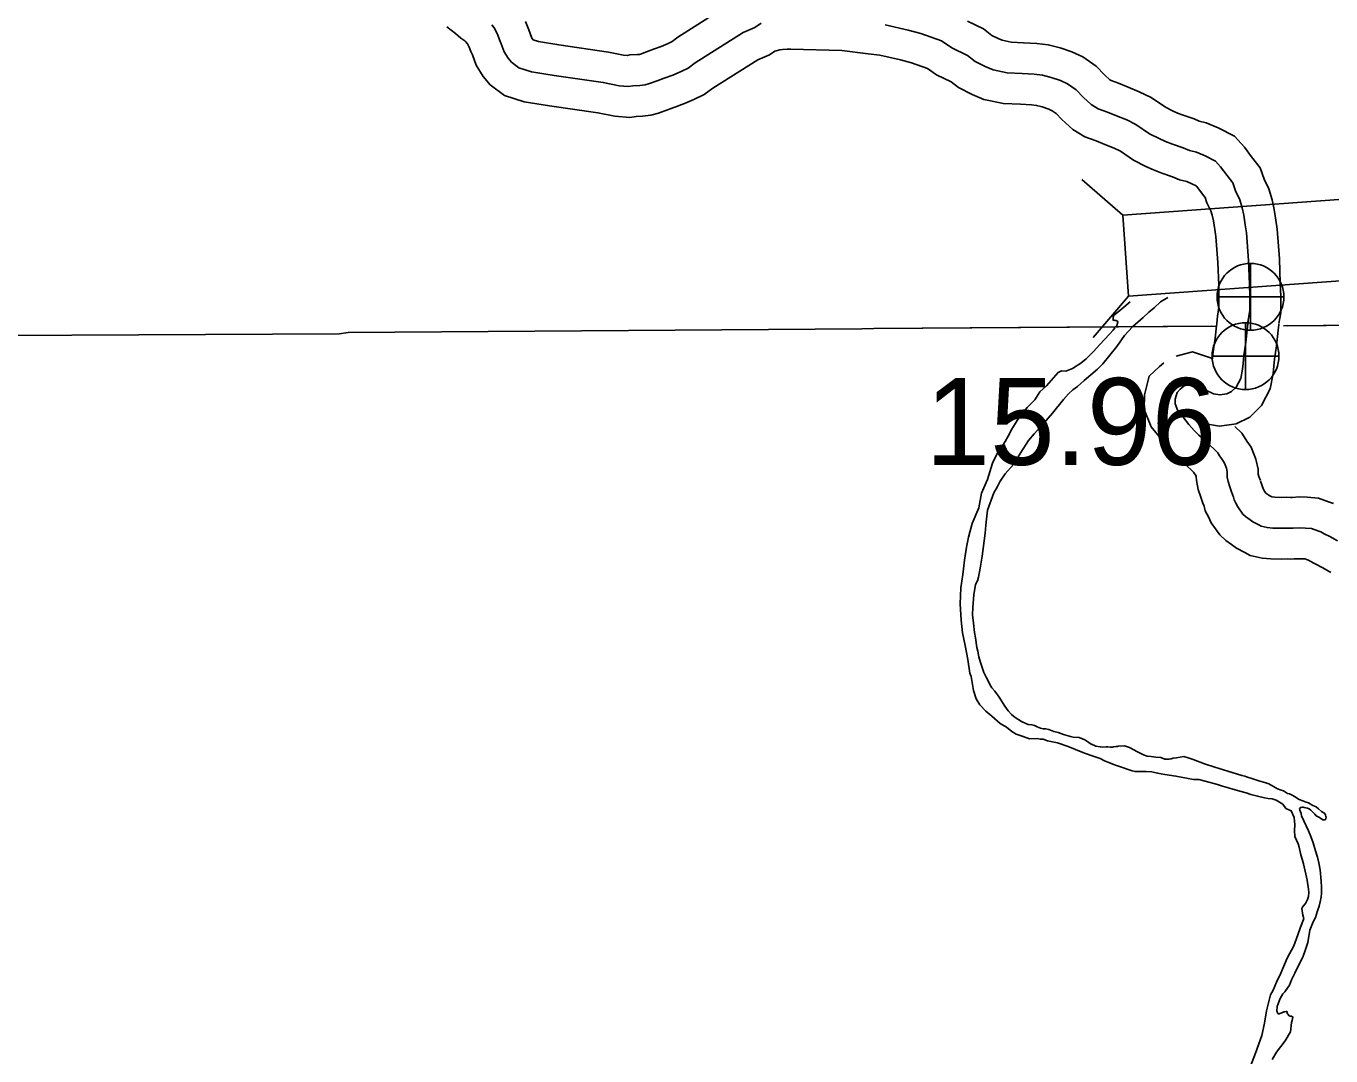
# Model space of a CAD drawing. Extents: x -83719 to 153526, y -11835 to 11446.
# Drawn here: x 14454.2 to 14665.7, y -1311.4 to -1144.4 of the extents above; entities that cross this region are included whole.
import ezdxf

# ---------------------------------------------------------------- set-up
doc = ezdxf.new("R2010")
doc.units = 0
for name, color, linetype in [('Level 10', 7, 'Continuous'), ('Level 2', 7, 'Continuous'), ('Level 20', 7, 'Continuous'), ('Level 25', 7, 'Continuous'), ('Level 26', 7, 'Continuous'), ('Level 58', 7, 'Continuous'), ('Level 59', 7, 'Continuous'), ('Level 9', 7, 'Continuous')]:
    doc.layers.add(name, color=color, linetype=linetype)

msp = doc.modelspace()

# ---------------------------------------------------------------- linework, layer by layer
at = {"layer": 'Level 10'}
for points in [[(14535.15, -1143.68), (14535.57, -1144.75), (14535.88, -1145.46), (14536.19, -1146.37), (14536.38, -1146.66), (14537.26, -1146.94), (14540.56, -1147.49), (14548.59, -1148.63), (14551.02, -1149.12), (14551.66, -1149.17), (14552.07, -1149.11), (14553.23, -1149.06), (14553.62, -1149.01), (14553.8, -1148.96), (14554.78, -1148.6), (14555.92, -1148.19), (14557.14, -1147.73), (14558.27, -1147.24), (14558.93, -1146.92), (14559.84, -1146.25), (14568.13, -1140.99)], [(14606.76, -1143.62), (14609.4, -1144.89), (14610.75, -1145.93), (14611.76, -1146.46), (14612.41, -1146.72), (14613.87, -1147.04), (14615.86, -1147.12), (14618, -1147.24), (14619.86, -1147.44), (14621.79, -1147.97), (14623.68, -1148.61), (14625.45, -1149.42), (14627.63, -1150.93), (14629.05, -1152.4), (14629.84, -1153.13), (14630.08, -1153.27), (14631.27, -1153.7), (14632.82, -1154.35), (14634.62, -1155.08), (14636.57, -1156.02), (14638.86, -1157.57), (14639.99, -1158.17), (14640.79, -1158.52), (14641.71, -1158.88), (14643.49, -1159.47), (14644.32, -1159.82), (14645.45, -1160.1), (14647.4, -1160.91), (14650.05, -1162.3), (14651.65, -1164.04), (14652.83, -1165.6), (14654.23, -1167.43), (14654.85, -1169.23), (14655.63, -1170.82), (14656.13, -1172.62), (14656.49, -1174.14), (14656.73, -1175.91), (14656.97, -1177.36), (14657.32, -1182.18), (14657.48, -1186.12), (14657.54, -1188.22), (14657.54, -1190.91), (14657.25, -1192.65)], [(14522.38, -1144.57), (14523.83, -1145.65), (14524.68, -1146.37), (14525.34, -1146.83), (14525.48, -1146.96), (14525.71, -1147.24), (14525.77, -1147.32), (14526.04, -1147.84), (14526.31, -1148.55), (14526.56, -1149.1), (14527.14, -1150.78), (14528.3, -1152.58), (14529.4, -1153.93), (14531.75, -1155.69), (14534.94, -1156.69), (14539.04, -1157.37), (14546.88, -1158.49), (14549.65, -1159.05), (14552.08, -1159.23), (14553.07, -1159.07), (14554.1, -1159.03), (14555.44, -1158.85), (14556.71, -1158.54), (14558.19, -1158), (14559.36, -1157.58), (14560.92, -1157), (14562.44, -1156.33), (14564.09, -1155.54), (14565.49, -1154.51), (14572.78, -1149.88), (14574.71, -1149.07), (14575.58, -1148.49), (14575.76, -1148.43), (14576.39, -1148.26), (14576.78, -1148.21), (14577.57, -1148.18), (14578.17, -1148.19), (14586.43, -1148.4), (14590.68, -1148.91), (14592.56, -1149.15), (14595.93, -1149.92), (14597.69, -1150.41), (14600.3, -1151.33), (14601.76, -1152.32), (14604.14, -1153.46), (14605.34, -1154.38), (14607.55, -1155.54), (14609.44, -1156.31), (14612.59, -1156.99), (14615.39, -1157.11), (14617.18, -1157.21), (14617.99, -1157.3), (14618.86, -1157.54), (14619.98, -1157.92), (14620.48, -1158.15), (14621.13, -1158.59), (14622.06, -1159.56), (14623.84, -1161.2), (14625.81, -1162.36), (14627.63, -1163.02), (14629.02, -1163.6), (14630.57, -1164.22), (14631.56, -1164.71), (14633.71, -1166.16), (14635.66, -1167.19), (14636.94, -1167.75), (14638.29, -1168.29), (14639.99, -1168.85), (14641.16, -1169.34), (14642.31, -1169.63), (14643.16, -1169.98), (14643.86, -1170.35), (14643.96, -1170.45), (14644.88, -1171.67), (14645.3, -1172.21), (14645.59, -1173.06), (14646.24, -1174.39), (14646.44, -1175.11), (14646.65, -1175.98), (14646.84, -1177.42), (14647.03, -1178.55), (14647.34, -1182.74), (14647.49, -1186.46), (14647.54, -1188.36), (14647.54, -1190.07), (14647.31, -1191.47), (14647.17, -1192.64), (14647.13, -1193.09)], [(14647.13, -1193.01), (14646.91, -1195.05), (14646.6, -1197.27), (14646.51, -1198.33), (14643.25, -1197.24), (14640.61, -1197.94)], [(14657.23, -1192.78), (14657.21, -1192.86), (14657.11, -1193.75), (14656.84, -1196.28), (14656.54, -1198.41), (14656.44, -1199.57), (14656.32, -1200.78), (14655.82, -1203.26), (14654.42, -1205.96), (14652.53, -1207.83), (14650.31, -1208.93), (14647.6, -1209.29), (14645.08, -1208.85), (14644.15, -1208.4)], [(14638.61, -1199), (14637.89, -1199.63), (14636.25, -1201.21), (14635.47, -1204.22), (14635.4, -1206.61), (14636.54, -1209.39), (14637.84, -1210.97), (14638.82, -1212.19), (14639.83, -1213.37), (14640.84, -1214.4), (14641.8, -1215.26), (14642.33, -1215.7)], [(14654.25, -1218.12), (14653.99, -1217.47), (14653.87, -1217.08), (14653.91, -1216.29), (14653.53, -1214.62), (14653.15, -1213.65), (14652.74, -1212.7), (14652.07, -1211.75), (14651.88, -1211.45), (14651.26, -1210.45), (14650.13, -1209.35)], [(14644.94, -1221.77), (14644.57, -1220.83), (14644.15, -1219.54), (14643.87, -1218.08), (14643.86, -1217.45), (14643.76, -1217.31), (14643.41, -1216.77), (14642.05, -1215.45)], [(14666.07, -1221.84), (14665.26, -1221.57), (14663.65, -1220.97), (14661.81, -1220.81), (14660.52, -1220.78), (14659.4, -1220.84), (14659.2, -1220.84), (14658.54, -1220.81), (14657.61, -1220.86), (14656.58, -1220.82), (14656.12, -1220.78), (14656.1, -1220.78), (14655.66, -1220.56), (14655.59, -1220.5), (14655.14, -1220.17), (14654.91, -1219.84), (14654.77, -1219.56), (14654.29, -1218.24)], [(14665.69, -1233.01), (14664.35, -1232.29), (14663.1, -1231.61), (14662.21, -1231.12), (14662.03, -1231.03), (14661.9, -1230.99), (14661.44, -1230.81), (14661.29, -1230.8), (14660.65, -1230.79), (14659.71, -1230.83), (14659.05, -1230.84), (14658.58, -1230.82), (14657.71, -1230.87), (14655.95, -1230.81), (14654.54, -1230.68), (14652.61, -1230.24), (14651.71, -1229.76), (14650.39, -1229.1), (14649.59, -1228.5), (14648.67, -1227.81), (14647.65, -1226.9), (14646.28, -1224.96), (14645.82, -1224.02), (14645.3, -1223.01), (14645.11, -1222.26), (14644.89, -1221.65)]]:
    msp.add_lwpolyline(points, dxfattribs=at)
at = {"layer": 'Level 2'}
for points in [[(14658.01, -1193.01), (14677.29, -1192.88), (14678.92, -1192.86), (14765.26, -1192.43), (14766.92, -1192.34), (14853.22, -1191.98), (14854.52, -1192.13), (14941.26, -1191.83), (15029.26, -1191.61), (15034.35, -1191.48)], [(14658.68, -1193.01), (14677.29, -1192.88), (14678.92, -1192.86), (14765.26, -1192.43), (14766.92, -1192.34), (14853.22, -1191.98), (14854.52, -1192.13), (14941.26, -1191.83), (15029.26, -1191.61), (15034.35, -1191.48)], [(14418.31, -1196.02), (14429.09, -1195.98), (14429.11, -1194.68), (14504.93, -1194.3), (14506.39, -1194.11), (14589.66, -1193.49), (14591.59, -1193.47), (14647.13, -1193.09)], [(14418.31, -1196.02), (14429.09, -1195.98), (14429.11, -1194.68), (14504.93, -1194.3), (14506.39, -1194.11), (14589.66, -1193.49), (14591.59, -1193.47), (14646.34, -1193.09)]]:
    msp.add_lwpolyline(points, dxfattribs=at)
at = {"layer": 'Level 20'}
for p, q in [((14631.94, -1175.07), (14625.29, -1169.32)), ((14632.9, -1188.24), (14627.14, -1194.9))]:
    msp.add_line(p, q, dxfattribs=at)
msp.add_lwpolyline([(14671.44, -1172.21), (14631.94, -1175.07), (14632.9, -1188.24), (14672.4, -1185.37)], close=True, dxfattribs=at)
at = {"layer": 'Level 26'}
for p, q in [((14652.64, -1193.73), (14652.64, -1182.9)), ((14647.22, -1188.32), (14658.06, -1188.32)), ((14651.84, -1203.36), (14651.84, -1192.52)), ((14646.43, -1197.94), (14657.26, -1197.94))]:
    msp.add_line(p, q, dxfattribs=at)
for centre in [(14652.64, -1188.32), (14651.84, -1197.94)]:
    msp.add_circle(centre, 5.42, dxfattribs=at)
at = {"layer": 'Level 59'}
for points in [[(14529.71, -1144.23), (14530.05, -1144.73), (14530.6, -1145.76), (14530.94, -1146.65), (14531.22, -1147.28), (14531.67, -1148.58), (14532.34, -1149.63), (14532.89, -1150.29), (14534.06, -1151.18), (14536.1, -1151.82), (14539.8, -1152.43), (14547.74, -1153.56), (14550.34, -1154.09), (14551.87, -1154.2), (14552.57, -1154.09), (14553.66, -1154.04), (14554.53, -1153.93), (14555.26, -1153.75), (14556.48, -1153.3), (14557.64, -1152.89), (14559.03, -1152.37), (14560.36, -1151.78), (14561.51, -1151.23), (14562.67, -1150.38), (14570.45, -1145.44), (14572.34, -1144.65), (14573.36, -1143.96)], [(14593.43, -1144.22), (14597.16, -1145.07), (14599.2, -1145.64), (14602.58, -1146.83), (14604.26, -1147.97), (14606.77, -1149.17), (14608.05, -1150.15), (14609.65, -1151), (14610.93, -1151.51), (14613.23, -1152.02), (14615.62, -1152.12), (14617.59, -1152.22), (14618.92, -1152.37), (14620.32, -1152.75), (14621.83, -1153.26), (14622.97, -1153.78), (14624.38, -1154.76), (14625.56, -1155.98), (14626.84, -1157.16), (14627.95, -1157.82), (14629.45, -1158.36), (14630.92, -1158.97), (14632.59, -1159.65), (14634.07, -1160.37), (14636.28, -1161.87), (14637.83, -1162.68), (14638.86, -1163.13), (14640, -1163.58), (14641.74, -1164.16), (14642.74, -1164.58), (14643.88, -1164.86), (14645.28, -1165.45), (14646.96, -1166.32), (14647.8, -1167.24), (14648.85, -1168.63), (14649.77, -1169.82), (14650.22, -1171.15), (14650.94, -1172.6), (14651.28, -1173.87), (14651.57, -1175.06), (14651.79, -1176.66), (14652, -1177.96), (14652.33, -1182.46), (14652.48, -1186.29), (14652.54, -1188.29), (14652.54, -1190.49), (14652.26, -1192.16), (14652.14, -1193.2), (14652.04, -1194.12)], [(14652.24, -1192.35), (14652.14, -1193.2), (14651.88, -1195.67), (14651.57, -1197.84), (14651.46, -1199.11), (14651.37, -1200.04), (14651.06, -1201.58), (14650.34, -1202.96), (14649.59, -1203.7), (14648.83, -1204.08), (14647.7, -1204.23), (14646.63, -1204.04), (14645.29, -1203.4), (14644.42, -1202.91), (14643.08, -1202.46), (14641.89, -1202.78)], [(14641.89, -1202.78), (14641.27, -1203.32), (14640.74, -1203.83), (14640.45, -1204.93), (14640.43, -1205.7), (14640.88, -1206.79), (14641.72, -1207.81), (14642.67, -1209), (14643.52, -1209.99), (14644.29, -1210.78), (14645.07, -1211.47), (14645.54, -1211.86)], [(14649.59, -1219.95), (14649.28, -1219.15), (14649, -1218.29), (14648.86, -1217.56), (14648.85, -1217.22), (14648.88, -1216.72), (14648.74, -1216.09), (14648.53, -1215.56), (14648.36, -1215.16), (14647.92, -1214.53), (14647.64, -1214.11), (14647.34, -1213.61), (14645.54, -1211.86)], [(14666.73, -1227.9), (14665.49, -1227.21), (14664.59, -1226.73), (14664.05, -1226.44), (14663.58, -1226.28), (14662.55, -1225.89), (14661.55, -1225.81), (14660.58, -1225.79), (14659.55, -1225.84), (14659.12, -1225.84), (14658.56, -1225.82), (14657.66, -1225.86), (14656.26, -1225.82), (14655.33, -1225.73), (14654.36, -1225.51), (14654, -1225.32), (14653.02, -1224.83), (14652.59, -1224.5), (14651.85, -1223.95), (14651.41, -1223.55), (14650.59, -1222.4), (14650.28, -1221.77), (14650.01, -1221.24), (14649.9, -1220.81), (14649.59, -1219.95)]]:
    msp.add_lwpolyline(points, dxfattribs=at)
at = {"layer": 'Level 9'}
for points in [[(14633.16, -1189.13), (14631.81, -1190.28), (14631.12, -1190.79), (14630.49, -1191.3), (14630.4, -1191.66), (14630.4, -1192.16), (14630.63, -1192.13), (14630.73, -1192.16), (14630.87, -1192.16)], [(14639.25, -1188.46), (14638.08, -1189.16), (14637.03, -1190.1), (14636.17, -1190.82), (14635.25, -1191.66), (14633.59, -1193.12)], [(14630.87, -1192.16), (14631.07, -1192.29), (14631.14, -1192.45), (14630.98, -1192.96), (14630.87, -1193.1)], [(14630.67, -1193.37), (14630.39, -1193.73), (14629.8, -1194.37), (14628.22, -1196.03), (14627.18, -1197.21), (14626.03, -1198.39), (14625.14, -1199.07), (14623.82, -1199.92), (14622.73, -1200.37), (14621.99, -1200.35), (14621.46, -1200.59), (14619.6, -1202.75), (14618.51, -1203.73), (14617.7, -1205.01), (14616.45, -1206.26), (14615.5, -1207.44), (14614.85, -1208.35), (14613.94, -1209.8), (14613.38, -1210.91), (14612.86, -1211.78), (14612.41, -1212.55), (14611.63, -1213.67), (14611.14, -1214.61), (14610.85, -1215.31)], [(14633.57, -1193.13), (14633.51, -1193.19), (14632.2, -1194.57), (14630.99, -1196.39), (14628.7, -1199.19), (14627.85, -1200.07), (14625.71, -1201.87), (14624.62, -1202.88), (14623.86, -1203.39), (14623.17, -1204.04), (14622.36, -1204.98), (14620.55, -1207.17), (14619.15, -1208.79), (14617.57, -1210.55), (14616.66, -1211.63), (14615.45, -1213.58), (14614.25, -1215.53), (14612.87, -1217.05), (14612.09, -1218.23), (14611.63, -1219.1), (14611.05, -1220.08)], [(14610.85, -1215.31), (14610.04, -1217.93), (14609.07, -1220.14), (14608.64, -1222.52), (14607.52, -1225.07), (14606.95, -1227.28), (14606.64, -1228.92), (14606.28, -1231.02), (14606.05, -1233.36), (14605.71, -1235.53), (14605.59, -1238.1), (14605.76, -1240.77), (14605.99, -1242.83), (14606.42, -1244.86), (14606.85, -1247.15), (14607.18, -1249.32), (14607.36, -1249.91), (14607.76, -1252.18), (14608.18, -1253.5), (14608.79, -1254.5), (14609.77, -1255.48), (14610.71, -1256.33), (14612.09, -1257.48), (14613.1, -1258.1), (14613.98, -1258.79), (14614.68, -1259.21), (14615.78, -1259.63), (14616.85, -1259.98), (14618.05, -1259.96), (14618.55, -1260.02), (14619.05, -1260.05), (14619.75, -1260.3), (14621.38, -1260.65), (14623.09, -1261.22), (14624.29, -1261.7), (14625.76, -1262.32), (14627.13, -1262.8), (14628.27, -1263.18), (14629.01, -1263.54), (14629.78, -1263.86), (14630.75, -1264.28), (14631.72, -1264.6), (14632.99, -1265.04), (14633.45, -1265.2), (14633.95, -1265.3), (14634.79, -1265.28), (14635.72, -1265.3), (14636.65, -1265.36), (14637.58, -1265.54), (14638.78, -1265.79), (14640.55, -1266.03), (14642.28, -1266.37), (14643.42, -1266.59), (14644.25, -1266.61), (14645.28, -1266.83), (14647.28, -1267.4), (14648.09, -1267.66), (14649.62, -1268.1), (14650.92, -1268.45), (14651.93, -1268.77), (14652.69, -1269.02), (14653.79, -1269.27), (14654.93, -1269.56), (14655.53, -1269.65), (14656.16, -1269.74), (14656.8, -1269.93), (14657.9, -1270.61), (14658.38, -1271.31), (14659.25, -1271.69), (14659.73, -1272.72), (14659.85, -1273.95), (14659.8, -1274.85), (14659.84, -1275.82), (14660.36, -1277.01), (14660.53, -1277.54), (14660.75, -1278.57), (14661.21, -1280.24), (14661.6, -1281.96), (14661.81, -1282.89), (14662.07, -1284.39), (14662.11, -1284.92), (14662.02, -1285.56), (14661.89, -1286.06), (14661.57, -1286.7), (14661.18, -1287.11), (14661.05, -1287.31), (14660.95, -1287.48), (14661.13, -1288.57), (14661.27, -1289.11), (14661.24, -1289.27), (14660.73, -1290.55), (14660.32, -1291.79), (14659.65, -1293.56), (14658.61, -1295.55), (14657.55, -1297.96), (14656.88, -1299.44), (14656.3, -1300.72), (14655.91, -1301.49), (14655.25, -1304.1), (14654.92, -1306.07), (14654.48, -1308.11)], [(14611.05, -1220.08), (14610.01, -1222.93), (14609.75, -1225.33), (14609.64, -1226.67), (14609.16, -1230.35), (14608.82, -1232.32), (14608.55, -1233.76), (14608.39, -1234.39), (14608.1, -1234.96), (14607.82, -1236.63), (14607.66, -1238.7), (14607.61, -1239.87), (14607.73, -1241.24), (14607.92, -1242.74), (14608.06, -1243.63), (14608.29, -1245.17), (14608.43, -1245.76), (14608.64, -1246.69), (14608.89, -1247.62), (14609.44, -1249.22), (14609.79, -1250.01), (14610.54, -1251.43), (14610.74, -1251.7), (14611.22, -1252.26), (14611.93, -1253.25), (14612.85, -1254.7), (14613.39, -1255.43), (14613.9, -1256.05), (14614.51, -1256.55), (14615.55, -1257.2), (14616.22, -1257.49), (14616.62, -1257.65), (14617.22, -1257.71), (14617.65, -1257.83), (14618.09, -1258.03), (14618.59, -1258.25), (14619.02, -1258.35), (14619.49, -1258.37), (14619.96, -1258.47), (14620.76, -1258.79), (14621.46, -1258.98), (14622.36, -1259.3), (14623.46, -1259.62), (14623.93, -1259.74), (14624.86, -1259.79), (14625.8, -1260.18), (14626.44, -1260.57), (14626.81, -1260.83), (14627.24, -1261.03), (14627.58, -1261.16), (14628.28, -1261.28), (14628.31, -1261.31), (14628.61, -1261.34), (14629.24, -1261.3), (14629.51, -1261.29), (14629.94, -1261.32), (14630.3, -1261.32), (14630.47, -1261.28), (14630.83, -1261.24), (14631.07, -1261.24), (14631.2, -1261.2), (14632.2, -1261.12), (14633.06, -1261.41), (14633.73, -1261.76), (14634.2, -1262.06), (14635.31, -1262.58), (14635.88, -1262.8), (14636.54, -1262.86), (14637.28, -1262.95), (14638.11, -1263.03), (14638.78, -1263.29), (14639.48, -1263.28), (14639.81, -1263.21), (14640.11, -1263.14), (14640.64, -1263.06), (14641.86, -1262.88), (14642.56, -1263.07), (14643.37, -1263.36), (14645.17, -1264.06), (14646.88, -1264.61), (14648.98, -1265.24), (14651.22, -1265.91), (14651.75, -1266.03), (14652.02, -1266.13), (14653.02, -1266.48), (14654.16, -1266.83), (14654.96, -1267.05), (14655.63, -1267.31), (14657.03, -1268.09), (14657.64, -1268.32), (14657.97, -1268.44), (14658.64, -1268.83), (14658.94, -1268.9), (14659.48, -1269.16), (14659.75, -1269.35), (14660.55, -1269.81), (14661.12, -1270.07), (14661.65, -1270.26), (14662.06, -1270.39), (14662.73, -1270.78), (14663.3, -1271)], [(14663.3, -1271), (14663.67, -1271.36), (14664.17, -1271.75), (14664.67, -1272.11), (14664.81, -1272.35), (14664.88, -1272.61), (14664.92, -1272.71), (14664.85, -1272.91), (14664.85, -1273.01), (14664.69, -1273.15), (14664.36, -1273.15), (14663.82, -1272.76), (14663.28, -1272.47), (14663.05, -1272.2), (14662.91, -1272.04), (14662.41, -1271.55), (14662.14, -1271.35), (14661.9, -1271.25), (14661.34, -1271.13), (14661.2, -1271.06), (14661, -1271.07), (14660.8, -1271.1), (14660.57, -1271.31), (14660.64, -1271.54), (14660.88, -1272.1), (14660.92, -1272.47), (14662.06, -1274.92), (14662.44, -1275.82), (14662.82, -1276.88), (14663.17, -1278.14), (14663.48, -1279.17), (14663.7, -1280.07), (14663.91, -1281.23), (14664.08, -1283.06), (14664.16, -1284.03), (14664.14, -1285.03), (14664.08, -1285.66), (14663.93, -1286.4), (14663.77, -1287.1), (14663.52, -1287.87), (14663.17, -1288.94), (14662.81, -1289.68), (14662.27, -1290.99), (14661.93, -1293.03), (14661.58, -1294.17), (14661.1, -1295.41), (14660.26, -1297.06), (14659.85, -1297.96), (14659.3, -1299.07), (14658.98, -1299.91), (14658.68, -1300.31), (14658.2, -1301.02), (14657.9, -1301.33), (14657.48, -1302.07), (14657.35, -1302.34), (14657.13, -1302.94), (14656.97, -1303.37), (14656.94, -1303.61), (14656.91, -1303.91), (14656.91, -1304.11), (14656.95, -1304.28), (14657.02, -1304.41), (14657.09, -1304.51), (14657.19, -1304.57), (14657.29, -1304.57), (14657.42, -1304.54), (14657.58, -1304.47), (14657.72, -1304.4), (14658.05, -1304.26), (14658.18, -1304.26), (14658.41, -1304.19), (14658.51, -1304.19), (14658.65, -1304.58), (14658.75, -1304.68), (14658.85, -1304.85), (14658.92, -1304.91), (14659.05, -1304.98), (14659.15, -1304.98), (14659.29, -1304.94), (14659.52, -1305.1), (14659.4, -1305.64), (14659.3, -1305.98), (14659.13, -1307.51), (14658.28, -1308.96), (14656.85, -1310.78), (14656.13, -1311.99)], [(14654.48, -1308.11), (14653.46, -1310.96), (14651.57, -1315.86)]]:
    msp.add_lwpolyline(points, dxfattribs=at)

# ---------------------------------------------------------------- texts
at = {"layer": 'Level 25'}
msp.add_text('15.96', height=14.08, dxfattribs=at).set_placement((14599.97, -1215.57))
at = {"layer": 'Level 58'}
msp.add_text('15.96', height=14.08, dxfattribs=at).set_placement((14599.97, -1215.57))

doc.saveas('drawing.dxf')
